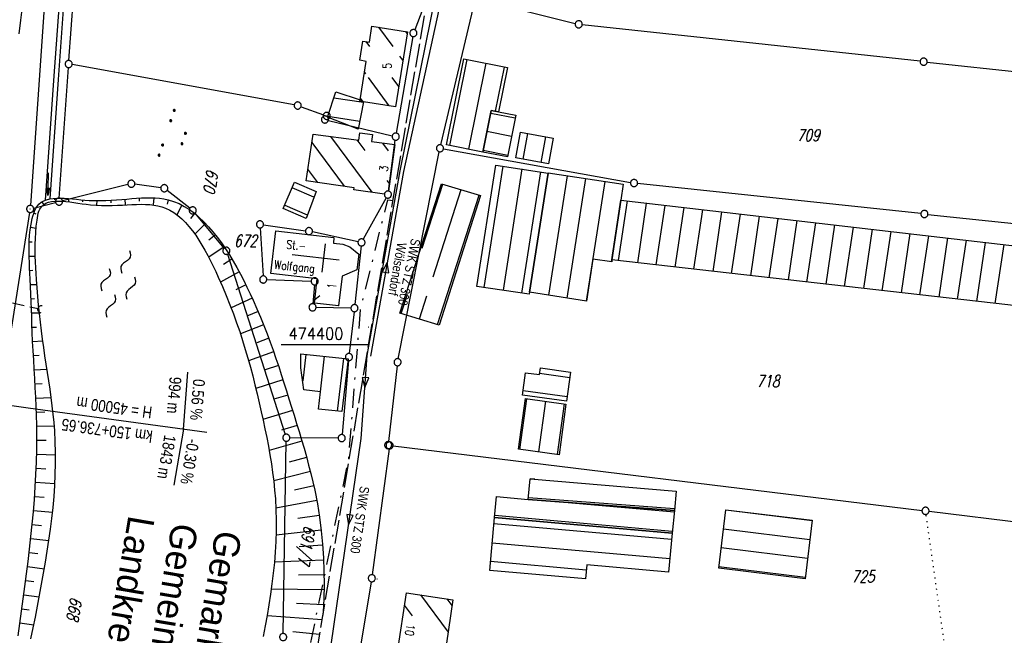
# Model space of a CAD drawing. Extents: x 510526 to 513920, y 467229 to 478797.
# Tile 275 of 467: x 512008 to 512216, y 474339 to 474469. Entities that reach past the tile are written whole.
import ezdxf
from ezdxf.enums import TextEntityAlignment as Align

# ---------------------------------------------------------------- set-up
doc = ezdxf.new("R2010")
doc.units = 0
doc.header["$LTSCALE"] = 10
doc.header["$MEASUREMENT"] = 0
for name, pattern in [('AUSGEZOGEN', [0]), ('LT00', [0]), ('LT08', [0.42, 0.2, -0.1, 0.02, -0.1]), ('LT14', [0.6, 0.5, -0.1]), ('PUNKTX2_STR', [0.6, 0.1, -0.5]), ('STRICHLINIE2', [0.375, 0.25, -0.125])]:
    doc.linetypes.add(name, pattern=pattern)
doc.layers.get('0').update_dxf_attribs({"linetype": 'LT00'})
for name, color, linetype in [('--WASSER_NUTZUNG', 180, 'Continuous'), ('-GRA-20O', 20, 'LT00'), ('-Haltung', 182, 'STRICHLINIE2'), ('ABWASSERLTG', 24, 'LT00'), ('ABWASSERLTG_FLIEßPF', 26, 'Continuous'), ('ABWASSERLTG_TEXT', 26, 'Continuous'), ('DFK_AB_L', 21, 'LT00'), ('DFK_AB_P', 7, 'LT00'), ('DFK_BEB_SCHR', 254, 'LT00'), ('DFK_BEBAUUNG', 250, 'LT00'), ('DFK_FLUR_NR', 250, 'LT00'), ('DFK_GZPKT', 250, 'LT00'), ('DFK_KATASTER', 250, 'LT00'), ('DFK_NUTZUNG', 250, 'LT00'), ('DFK_NUTZUNGSGRENZE', 70, 'PUNKTX2_STR'), ('DFK_TOPO-SYM', 252, 'LT00'), ('GRENZNAME', 250, 'Continuous'), ('PFEIL', 140, 'AUSGEZOGEN'), ('STROM_UNTER', 80, 'LT08'), ('V91_BOESCH', 250, 'LT00'), ('V91_BOSCHUNG', 250, 'LT00'), ('V91_GRABEN', 250, 'LT00'), ('V91_RASTER', 250, 'LT00'), ('V91_UK_DURCH', 182, 'LT00')]:
    doc.layers.add(name, color=color, linetype=linetype)
doc.layers.add('-BLATT_91-RAND', color=7, linetype='LT14', plot=False)
doc.styles.add('Beschrift', font='ARIAL.TTF')
doc.styles.get("Standard").update_dxf_attribs({"font": 'romans.shx'})
doc.styles.add('UNIR-H', font='unir_h.shx', dxfattribs={"width": 0.8})
doc.styles.add('Versorgungsltg', font='ARIAL.TTF', dxfattribs={"width": 0.8, "height": 2})

# ---------------------------------------------------------------- blocks, each defined once
blk = doc.blocks.new('SYMB7301')
at = {"color": 0, "linetype": 'ByBlock'}
for p, q in [((-0.128693, 0), (0, 0.128693)), ((0, -0.128693), (-0.128693, 0)), ((0, 0.128693), (0.128693, 0)), ((0.128693, 0), (0, -0.128693)), ((0.000059, -0.009738), (0.000059, 0.009897)), ((-0.00901, -0.004339), (-0.002225, -0.009749))]:
    blk.add_line(p, q, dxfattribs=at)
for points in [[(-0.002225, 0.009749), (-0.00901, 0.004339), (-0.00901, -0.004339)], [(0.01, 0), (0.006235, 0.007818), (-0.002225, 0.009749)], [(-0.002225, -0.009749), (0.006235, -0.007818), (0.01, 0)]]:
    blk.add_lwpolyline(points, dxfattribs=at)
blk = doc.blocks.new('SYMB7250')
at = {"color": 0, "linetype": 'ByBlock'}
for points in [[(-0.25, 0.28), (-0.208333, 0.308889), (-0.166667, 0.331111), (-0.125, 0.34), (-0.083333, 0.331111), (-0.041667, 0.308889), (0, 0.28)], [(0, 0.28), (0.041667, 0.251111), (0.083333, 0.228889), (0.125, 0.22), (0.166667, 0.228889), (0.208333, 0.251111), (0.25, 0.28)], [(-0.74, 0), (-0.698333, 0.028889), (-0.656667, 0.051111), (-0.615, 0.06), (-0.573333, 0.051111), (-0.531667, 0.028889), (-0.49, 0)], [(-0.49, 0), (-0.448333, -0.028889), (-0.406667, -0.051111), (-0.365, -0.06), (-0.323333, -0.051111), (-0.281667, -0.028889), (-0.24, 0)], [(0.24, 0), (0.281667, 0.028889), (0.323333, 0.051111), (0.365, 0.06), (0.406667, 0.051111), (0.448333, 0.028889), (0.49, 0)], [(0.49, 0), (0.531667, -0.028889), (0.573333, -0.051111), (0.615, -0.06), (0.656667, -0.051111), (0.698333, -0.028889), (0.74, 0)], [(-0.25, -0.28), (-0.208333, -0.251111), (-0.166667, -0.228889), (-0.125, -0.22), (-0.083333, -0.228889), (-0.041667, -0.251111), (0, -0.28)], [(0, -0.28), (0.041667, -0.308889), (0.083333, -0.331111), (0.125, -0.34), (0.166667, -0.331111), (0.208333, -0.308889), (0.25, -0.28)]]:
    blk.add_lwpolyline(points, dxfattribs=at)
blk = doc.blocks.new('SYMB7060')
at = {"color": 0, "linetype": 'ByBlock'}
for p, q in [((-0.26, 0), (0, 0)), ((-0.08, 0.045), (0, 0)), ((0, 0), (-0.08, -0.045))]:
    blk.add_line(p, q, dxfattribs=at)
blk = doc.blocks.new('SYMB7010')
at = {"color": 0, "linetype": 'ByBlock'}
for points in [[(-0.031408, 0.499213), (-0.093728, 0.49134), (-0.15457, 0.475719), (-0.212975, 0.452595), (-0.268021, 0.422333), (-0.31884, 0.385411), (-0.36463, 0.342411), (-0.40467, 0.29401), (-0.438329, 0.240973), (-0.465074, 0.184136), (-0.484486, 0.124395), (-0.496256, 0.062692), (-0.5002, 0)], [(-0.5002, 0), (-0.496256, -0.062692), (-0.484486, -0.124395), (-0.465075, -0.184136), (-0.438329, -0.240973), (-0.404671, -0.29401), (-0.36463, -0.342411), (-0.31884, -0.385411), (-0.268021, -0.422333), (-0.212975, -0.452595), (-0.154571, -0.475719), (-0.093728, -0.49134), (-0.031408, -0.499213), (0.031408, -0.499213)], [(0.5002, 0), (0.496256, 0.062692), (0.484485, 0.124395), (0.465074, 0.184136), (0.438329, 0.240973), (0.40467, 0.29401), (0.36463, 0.342411), (0.31884, 0.385411), (0.268021, 0.422333), (0.212975, 0.452595), (0.15457, 0.475719), (0.093728, 0.49134), (0.031408, 0.499213), (-0.031408, 0.499213)], [(0.031408, -0.499213), (0.093728, -0.491341), (0.15457, -0.475719), (0.212975, -0.452595), (0.268021, -0.422333), (0.31884, -0.385411), (0.36463, -0.342411), (0.404671, -0.294011), (0.438329, -0.240974), (0.465075, -0.184136), (0.484486, -0.124395), (0.496256, -0.062692), (0.500201, 0)]]:
    blk.add_lwpolyline(points, dxfattribs=at)
blk = doc.blocks.new('SYMB0003')
at = {"color": 0, "linetype": 'ByBlock'}
for p, q in [((-0.015712, 0), (0.010166, 0.012015)), ((0, -0.021257), (-0.015712, 0)), ((0.010166, 0.012015), (0, -0.021257))]:
    blk.add_line(p, q, dxfattribs=at)
for points in [[(-0.031395, 0.499013), (-0.093691, 0.491144), (-0.154509, 0.475528), (-0.21289, 0.452414), (-0.267913, 0.422164), (-0.318712, 0.385257), (-0.364484, 0.342274), (-0.404509, 0.293893), (-0.438154, 0.240877), (-0.464888, 0.184062), (-0.484292, 0.124345), (-0.496058, 0.062667), (-0.5, 0)], [(-0.5, 0), (-0.496058, -0.062667), (-0.484292, -0.124345), (-0.464888, -0.184062), (-0.438154, -0.240877), (-0.404509, -0.293893), (-0.364485, -0.342274), (-0.318712, -0.385257), (-0.267914, -0.422164), (-0.21289, -0.452414), (-0.154509, -0.475529), (-0.093691, -0.491144), (-0.031395, -0.499014), (0.031395, -0.499014)], [(0.5, 0), (0.496057, 0.062667), (0.484292, 0.124345), (0.464888, 0.184062), (0.438153, 0.240877), (0.404509, 0.293893), (0.364484, 0.342274), (0.318712, 0.385257), (0.267913, 0.422164), (0.21289, 0.452414), (0.154509, 0.475528), (0.093691, 0.491144), (0.031395, 0.499013), (-0.031395, 0.499013)], [(0.031395, -0.499014), (0.093691, -0.491144), (0.154509, -0.475529), (0.21289, -0.452414), (0.267914, -0.422164), (0.318712, -0.385257), (0.364485, -0.342274), (0.404509, -0.293893), (0.438154, -0.240877), (0.464889, -0.184062), (0.484292, -0.124345), (0.496058, -0.062667), (0.5, 0)]]:
    blk.add_lwpolyline(points, dxfattribs=at)
blk = doc.blocks.new('SYMB1107')
at = {"color": 0, "linetype": 'ByBlock'}
for points in [[(-0.2, 0), (-0.196157, 0.039018), (-0.184776, 0.076537), (-0.166294, 0.111114), (-0.141421, 0.141421), (-0.111114, 0.166294), (-0.076537, 0.184776), (-0.039018, 0.196157), (0, 0.2)], [(0, 0.2), (0.039018, 0.196157), (0.076537, 0.184776), (0.111114, 0.166294), (0.141421, 0.141421), (0.166294, 0.111114), (0.184776, 0.076537), (0.196157, 0.039018), (0.2, 0)]]:
    blk.add_lwpolyline(points, dxfattribs=at)
blk = doc.blocks.new('Pfreil3')
at = {"layer": 'PFEIL'}
blk.add_hatch(color=256, dxfattribs=at).paths.add_polyline_path([(-1.55, 0.27), (-1.55, -0.27), (0, 0)])
for p, q in [((-1.55, 0), (-4.83, 0)), ((-1.55, -0.27), (-1.55, 0.27)), ((-1.55, 0.27), (0, 0)), ((0, 0), (-1.55, -0.27))]:
    blk.add_line(p, q, dxfattribs=at)
blk = doc.blocks.new('ABWASSER-FLIEßPF')
at = {"layer": 'ABWASSERLTG_FLIEßPF'}
for p, q in [((0, 0), (-0.211, 0.07)), ((-0.211, 0.07), (-0.211, -0.07)), ((-0.211, -0.07), (0, 0))]:
    blk.add_line(p, q, dxfattribs=at)
blk = doc.blocks.new('SYMB7111')
at = {"color": 0, "linetype": 'ByBlock'}
for p, q in [((-0.12, 0.209164), (-0.12, 0.170836)), ((-0.115, 0.170204), (-0.115, 0.209796)), ((-0.11, 0.209164), (-0.11, 0.170836)), ((0.11, 0.209164), (0.11, 0.170836)), ((0.115, 0.170204), (0.115, 0.209796)), ((0.12, 0.209164), (0.12, 0.170836)), ((-0.13, 0.202919), (-0.13, 0.177081)), ((-0.125, 0.172895), (-0.125, 0.207105)), ((-0.105, 0.172895), (-0.105, 0.207105)), ((-0.1, 0.202919), (-0.1, 0.177081)), ((-0.095, 0.189874), (-0.095, 0.190146)), ((0.1, 0.202919), (0.1, 0.177081)), ((0.105, 0.172895), (0.105, 0.207105)), ((0.125, 0.172895), (0.125, 0.207105)), ((0.13, 0.202919), (0.13, 0.177081)), ((0.135, 0.189874), (0.135, 0.190146)), ((-0.515, -0.177081), (-0.515, -0.202919)), ((-0.51, -0.207105), (-0.51, -0.172895)), ((-0.505, -0.170836), (-0.505, -0.209164)), ((-0.5, -0.209796), (-0.5, -0.170204)), ((-0.495, -0.170836), (-0.495, -0.209164)), ((-0.49, -0.207105), (-0.49, -0.172895)), ((-0.485, -0.177081), (-0.485, -0.202919)), ((-0.48, -0.190126), (-0.48, -0.189854)), ((-0.285, -0.177081), (-0.285, -0.202919)), ((-0.28, -0.207105), (-0.28, -0.172895)), ((-0.275, -0.170836), (-0.275, -0.209164)), ((-0.27, -0.209796), (-0.27, -0.170204)), ((-0.265, -0.170836), (-0.265, -0.209164)), ((-0.26, -0.207105), (-0.26, -0.172895)), ((-0.255, -0.177081), (-0.255, -0.202919)), ((-0.25, -0.190126), (-0.25, -0.189854)), ((0.255, -0.177081), (0.255, -0.202919)), ((0.26, -0.207105), (0.26, -0.172895)), ((0.265, -0.170836), (0.265, -0.209164)), ((0.27, -0.209796), (0.27, -0.170204)), ((0.275, -0.170836), (0.275, -0.209164)), ((0.28, -0.207105), (0.28, -0.172895)), ((0.285, -0.177081), (0.285, -0.202919)), ((0.29, -0.190126), (0.29, -0.189854)), ((0.485, -0.177081), (0.485, -0.202919)), ((0.49, -0.207105), (0.49, -0.172895)), ((0.495, -0.170836), (0.495, -0.209164)), ((0.5, -0.209796), (0.5, -0.170204)), ((0.505, -0.170836), (0.505, -0.209164)), ((0.51, -0.207105), (0.51, -0.172895)), ((0.515, -0.177081), (0.515, -0.202919)), ((0.52, -0.190126), (0.52, -0.189854))]:
    blk.add_line(p, q, dxfattribs=at)
for points in [[(-0.095, 0.19), (-0.096981, 0.198678), (-0.10253, 0.205637), (-0.11055, 0.209499), (-0.11945, 0.209499), (-0.12747, 0.205637), (-0.133019, 0.198678), (-0.135, 0.19), (-0.133019, 0.181322), (-0.12747, 0.174363), (-0.11945, 0.170501), (-0.11055, 0.170501), (-0.10253, 0.174363), (-0.096981, 0.181322), (-0.095, 0.19)], [(0.135, 0.19), (0.133019, 0.198678), (0.12747, 0.205637), (0.11945, 0.209499), (0.11055, 0.209499), (0.10253, 0.205637), (0.096981, 0.198678), (0.095, 0.19), (0.096981, 0.181322), (0.10253, 0.174363), (0.11055, 0.170501), (0.11945, 0.170501), (0.12747, 0.174363), (0.133019, 0.181322), (0.135, 0.19)], [(-0.48, -0.19), (-0.481981, -0.181322), (-0.48753, -0.174363), (-0.49555, -0.170501), (-0.50445, -0.170501), (-0.51247, -0.174363), (-0.518019, -0.181322), (-0.52, -0.19), (-0.518019, -0.198678), (-0.51247, -0.205637), (-0.50445, -0.209499), (-0.49555, -0.209499), (-0.48753, -0.205637), (-0.481981, -0.198678), (-0.48, -0.19)], [(-0.25, -0.19), (-0.251981, -0.181322), (-0.25753, -0.174363), (-0.26555, -0.170501), (-0.27445, -0.170501), (-0.28247, -0.174363), (-0.288019, -0.181322), (-0.29, -0.19), (-0.288019, -0.198678), (-0.28247, -0.205637), (-0.27445, -0.209499), (-0.26555, -0.209499), (-0.25753, -0.205637), (-0.251981, -0.198678), (-0.25, -0.19)], [(0.29, -0.19), (0.288019, -0.181322), (0.28247, -0.174363), (0.27445, -0.170501), (0.26555, -0.170501), (0.25753, -0.174363), (0.251981, -0.181322), (0.25, -0.19), (0.251981, -0.198678), (0.25753, -0.205637), (0.26555, -0.209499), (0.27445, -0.209499), (0.28247, -0.205637), (0.288019, -0.198678), (0.29, -0.19)], [(0.52, -0.19), (0.518019, -0.181322), (0.51247, -0.174363), (0.50445, -0.170501), (0.49555, -0.170501), (0.48753, -0.174363), (0.481981, -0.181322), (0.48, -0.19), (0.481981, -0.198678), (0.48753, -0.205637), (0.49555, -0.209499), (0.50445, -0.209499), (0.51247, -0.205637), (0.518019, -0.198678), (0.52, -0.19)]]:
    blk.add_lwpolyline(points, dxfattribs=at)

msp = doc.modelspace()

# ---------------------------------------------------------------- linework, layer by layer
at = {"layer": '-BLATT_91-RAND'}
msp.add_lwpolyline([(511838.11, 474679.99), (511714.55, 473950.38), (511997.52, 473902.46), (512121.08, 474632.07), (511838.11, 474679.99)], dxfattribs=at)
at = {"layer": '-GRA-20O'}
for p, q in [((512042.64, 474382.12), (512043.59, 474394.1)), ((511966.97, 474392.48), (512009.89, 474386.61)), ((512009.89, 474386.61), (512047.59, 474381.45)), ((512042.64, 474382.12), (512040.65, 474370.28))]:
    msp.add_line(p, q, dxfattribs=at)
at = {"layer": '-Haltung'}
msp.add_line((511922.35, 474427.27), (512011.98, 474407.56), dxfattribs=at)
at = {"layer": 'ABWASSERLTG', "flags": 128}
for points in [[(511788.77, 473850.36), (511795.12, 473848.8), (511800.7, 473847.72), (511812.89, 473880.16), (511825.09, 473912.59), (511832.7, 473933.76), (511840.31, 473954.94), (511842.36, 473957.03), (511892.71, 473942.27), (511910.86, 473941.16), (511937.09, 473995.8), (511960.28, 474051.48), (511984.84, 474104.38), (512027.21, 474194.74), (512045.26, 474244.7), (512065.26, 474304.34), (512073.85, 474336.54), (512080.16, 474380.11), (512081.47, 474397.61), (512086.74, 474427.19), (512088.43, 474436.61), (512095.91, 474473.89), (512111.42, 474514.33), (512126.02, 474552.38), (512126.05, 474554.94), (512125.33, 474565.62), (512116, 474568.59), (512100.93, 474571.65), (512065.78, 474578.83), (512044.83, 474582.4), (512033.95, 474584.24), (512026.53, 474577.22)], [(512126.31, 474568.39), (512127.01, 474552.26), (512112.39, 474514.53), (512097.46, 474474.91), (512089.08, 474436.48), (512082.17, 474397.52)]]:
    msp.add_lwpolyline(points, dxfattribs=at)
at = {"layer": 'DFK_AB_L'}
for p, q in [((512017.97, 474538.56), (512010.35, 474429.34)), ((512010.18, 474427.85), (511980.52, 474240.65))]:
    msp.add_line(p, q, dxfattribs=at)
at = {"layer": 'DFK_BEB_SCHR'}
for p, q in [((512086.9, 474462.86), (512083.94, 474466.95)), ((512089.52, 474466.07), (512089.86, 474465.59)), ((512081.18, 474463.94), (512081.96, 474462.86)), ((512088.97, 474460), (512088.37, 474460.83)), ((512098.92, 474441.98), (512102.57, 474460.13)), ((512106.49, 474459.35), (512102.85, 474441.21)), ((512108.54, 474449.23), (512110.42, 474458.56)), ((512081.17, 474457.14), (512080.89, 474457.53)), ((512086.06, 474450.39), (512081.72, 474456.38)), ((512086.66, 474456.38), (512088.08, 474454.42)), ((512080.65, 474451.06), (512074.42, 474452.01)), ((512079.99, 474451.95), (512080.5, 474451.24)), ((512073.13, 474448.16), (512079.86, 474447.14)), ((512107.53, 474448.84), (512112.69, 474447.82)), ((512082.51, 474432.1), (512073.79, 474443.89)), ((512111.92, 474443.89), (512106.74, 474444.92)), ((512115.26, 474444.53), (512114.28, 474439.11)), ((512118.21, 474438.41), (512119.19, 474443.82)), ((512069.77, 474442.59), (512076.58, 474433.38)), ((512079.29, 474443.18), (512080.93, 474440.96)), ((512085.96, 474440.88), (512084.76, 474442.5)), ((512105.96, 474441), (512111.14, 474439.97)), ((512106.16, 474411.98), (512110.18, 474437.63)), ((512114.13, 474437.03), (512110.12, 474411.41)), ((512071.03, 474434.16), (512068.93, 474437)), ((512114.08, 474410.84), (512118.08, 474436.42)), ((512115.8, 474410.99), (512119.74, 474436.22)), ((512123.69, 474435.61), (512119.75, 474410.37)), ((512123.7, 474409.76), (512127.64, 474435.01)), ((512070.21, 474431.09), (512065.62, 474433.07)), ((512085.63, 474434.6), (512086.13, 474433.92)), ((512093.06, 474420.32), (512097.41, 474433.79)), ((512131.6, 474434.4), (512127.66, 474409.15)), ((512101.24, 474432.65), (512095.29, 474414.2)), ((512096.26, 474404.17), (512105.07, 474431.5)), ((512064.04, 474429.4), (512068.81, 474427.33)), ((512133, 474417.43), (512134.88, 474429.52)), ((512134.5, 474417.67), (512136.39, 474430.27)), ((512140.37, 474429.81), (512138.48, 474417.22)), ((512142.45, 474416.77), (512144.34, 474429.35)), ((512148.32, 474428.89), (512146.43, 474416.31)), ((512150.41, 474415.86), (512152.29, 474428.43)), ((512156.27, 474427.97), (512154.39, 474415.41)), ((512158.36, 474414.96), (512160.25, 474427.51)), ((512164.22, 474427.05), (512162.34, 474414.5)), ((512166.32, 474414.05), (512168.2, 474426.59)), ((512172.17, 474426.13), (512170.29, 474413.6)), ((512174.27, 474413.14), (512176.15, 474425.67)), ((512180.12, 474425.22), (512178.25, 474412.69)), ((512182.22, 474412.24), (512184.1, 474424.76)), ((512188.08, 474424.3), (512186.2, 474411.79)), ((512190.18, 474411.33), (512192.05, 474423.84)), ((512196.03, 474423.38), (512194.15, 474410.88)), ((512198.13, 474410.43), (512200, 474422.92)), ((512203.98, 474422.46), (512202.11, 474409.97)), ((512206.08, 474409.52), (512207.96, 474422)), ((512211.93, 474421.54), (512210.06, 474409.07)), ((512214.04, 474408.61), (512215.91, 474421.08)), ((512071.43, 474410.22), (512070.38, 474409.39)), ((512088.61, 474406.49), (512089.93, 474410.59)), ((512093.99, 474410.17), (512092.44, 474405.33)), ((512075.22, 474408.13), (512075.4, 474408.27)), ((512068.49, 474397.89), (512067.83, 474392.31)), ((512071.58, 474390), (512072.47, 474397.47)), ((512076.44, 474397.04), (512075.12, 474385.9)), ((512124.21, 474392.92), (512117.83, 474393.82)), ((512114.4, 474390.27), (512123.67, 474388.96)), ((512113.68, 474377.83), (512115.15, 474388.52)), ((512119.11, 474387.97), (512117.64, 474377.29)), ((512121.61, 474376.75), (512123.07, 474387.43)), ((512116.82, 474371.54), (512115.85, 474371.61)), ((512115.48, 474367.63), (512146.34, 474365.31)), ((512146.27, 474364.55), (512120.61, 474366.83)), ((512175.41, 474362.75), (512157.18, 474364.99)), ((512108.37, 474363.9), (512145.86, 474360.57)), ((512145.7, 474358.8), (512108.2, 474362.08)), ((512156.69, 474361.02), (512174.92, 474358.78)), ((512107.84, 474358.1), (512145.35, 474354.81)), ((512174.43, 474354.81), (512156.2, 474357.05)), ((512127.69, 474352.35), (512107.48, 474354.12)), ((512155.71, 474353.08), (512173.95, 474350.84)), ((512092.72, 474347.08), (512098.52, 474339.22)), ((512099.36, 474344.82), (512098.31, 474346.25)), ((512091.02, 474342.64), (512089.35, 474344.92))]:
    msp.add_line(p, q, dxfattribs=at)
at = {"layer": 'DFK_BEBAUUNG'}
for p, q in [((512072.58, 474421.22), (512071.89, 474415.26)), ((512065.62, 474419), (512075.54, 474417.86))]:
    msp.add_line(p, q, dxfattribs=at)
for points in [[(512089.93, 474466, 0), (512087.4, 474450.18, 0), (512080.68, 474451.21, 0), (512079.89, 474451.33, 0), (512079.93, 474451.6, 0), (512081.25, 474459.76, 0), (512079.87, 474459.98, 0), (512080.53, 474464.05, 0), (512081.91, 474463.82, 0), (512082.46, 474467.19, 0), (512089.93, 474466, 0)], [(512098.22, 474442.12, 0), (512101.87, 474460.27, 0), (512111.07, 474458.43, 0), (512109.2, 474449.1, 0), (512107.64, 474449.41, 0), (512105.88, 474440.61, 0), (512098.22, 474442.12, 0)], [(512079.89, 474451.33, 0), (512080.68, 474451.21, 0), (512079.51, 474445.42, 0), (512073.07, 474447.98, 0), (512074.86, 474453.31, 0), (512079.93, 474451.6, 0), (512079.89, 474451.33, 0)], [(512107.64, 474449.41, 0), (512109.2, 474449.1, 0), (512112.8, 474448.39, 0), (512111.07, 474439.59, 0), (512105.88, 474440.61, 0), (512107.64, 474449.41, 0)], [(512068.56, 474434.51, 0), (512070.04, 474444.37, 0), (512079.67, 474443.13, 0), (512079.87, 474444.65, 0), (512082.58, 474444.3, 0), (512082.39, 474442.81, 0), (512087.26, 474442.18, 0), (512085.92, 474432.37, 0)], [(512112.81, 474439.38, 0), (512113.79, 474444.79, 0), (512120.72, 474443.54, 0), (512119.74, 474438.13, 0), (512112.81, 474439.38, 0)], [(512104.62, 474412.2, 0), (512108.64, 474437.87, 0), (512119.65, 474436.18, 0), (512115.72, 474411, 0), (512115.66, 474410.61, 0), (512104.62, 474412.2, 0)], [(512115.72, 474411, 0), (512119.65, 474436.18, 0), (512119.66, 474436.23, 0), (512135.52, 474433.8, 0), (512135.02, 474430.43, 0), (512133.13, 474417.83, 0), (512133.07, 474417.42, 0), (512129.11, 474418.02, 0), (512127.77, 474409.13, 0), (512115.72, 474411, 0)], [(512068.54, 474426.6, 0), (512063.73, 474428.68, 0), (512066.12, 474434.23, 0), (512070.65, 474432.27, 0), (512068.54, 474426.6, 0)], [(512085.08, 474431.73, 0), (512078.64, 474432.64, 0), (512078.7, 474433.08, 0), (512068.56, 474434.51, 0)], [(512088.32, 474406.58, 0), (512097.12, 474433.88, 0), (512105.38, 474431.41, 0), (512096.61, 474404.07, 0), (512088.32, 474406.58, 0)], [(512133.13, 474417.83, 0), (512135.02, 474430.43, 0), (512224.8, 474420.05, 0), (512223.36, 474407.52, 0), (512222.76, 474407.59, 0), (512216.71, 474408.31, 0), (512133.13, 474417.83, 0)], [(512075.38, 474408.11, 0), (512070.3, 474408.69, 0), (512070.89, 474413.86, 0), (512061.13, 474414.98, 0), (512062.16, 474423.95, 0), (512074.43, 474422.54, 0), (512074.32, 474421.36, 0), (512076.31, 474421.18, 0), (512077.79, 474420.57, 0), (512079.7, 474419.02, 0), (512079.26, 474415.72, 0), (512076.18, 474414.43, 0), (512075.38, 474408.11, 0)], [(512077.43, 474396.94, 0), (512076.11, 474385.8, 0), (512071.17, 474386.31, 0), (512071.62, 474389.99, 0), (512068.07, 474390.42, 0), (512067.47, 474395.06, 0), (512067.47, 474398, 0), (512077.43, 474396.94, 0)], [(512118.01, 474395.02, 0), (512124.38, 474394.12, 0), (512123.53, 474387.97, 0), (512114.26, 474389.26, 0), (512114.9, 474394, 0), (512117.8, 474393.6, 0), (512118.01, 474395.02, 0)], [(512113.38, 474377.87, 0), (512114.85, 474388.56, 0), (512123.4, 474387.38, 0), (512121.95, 474376.7, 0), (512113.38, 474377.87, 0)], [(512146.3, 474364.9, 0), (512115.44, 474367.22, 0), (512115.85, 474371.62, 0), (512146.68, 474368.97, 0), (512146.3, 474364.9, 0)], [(512145.82, 474360.14, 0), (512108.33, 474363.47, 0), (512108.73, 474367.84, 0), (512115.44, 474367.22, 0), (512146.3, 474364.9, 0), (512145.82, 474360.14, 0)], [(512157.19, 474365.08, 0), (512175.42, 474362.84, 0), (512173.9, 474350.47, 0), (512155.67, 474352.74, 0), (512157.19, 474365.08, 0)], [(512127.52, 474350.47, 0), (512107.31, 474352.24, 0), (512108.33, 474363.47, 0), (512145.82, 474360.14, 0), (512145.09, 474351.92, 0), (512127.79, 474353.46, 0), (512127.52, 474350.47, 0)], [(512087.85, 474335.01, 0), (512089.74, 474347.53, 0), (512099.54, 474346.06, 0), (512097.67, 474333.54, 0), (512097.32, 474331.35, 0), (512095.59, 474330.09, 0), (512088.81, 474331.08, 0), (512087.54, 474332.8, 0), (512087.85, 474335.01, 0)]]:
    msp.add_polyline3d(points, dxfattribs=at)
at = {"layer": 'DFK_KATASTER'}
for p, q in [((512018.48, 474459.94), (512021.4, 474501.34)), ((512098.87, 474485.6), (512091.48, 474466.43)), ((512096.98, 474442.14), (512104.17, 474472.37)), ((512105.07, 474472.92), (512125.38, 474467.76)), ((512198.17, 474459.77), (512126.86, 474467.5)), ((512091.08, 474464.99), (512087.6, 474444.6)), ((512016.44, 474430.89), (512018.38, 474458.44)), ((512066.04, 474450.56), (512019.17, 474459.06)), ((512199.67, 474459.61), (512251.85, 474453.95)), ((512067.49, 474450.18), (512072.2, 474448.49)), ((512073.25, 474447.3), (512086.74, 474444.04)), ((512085.92, 474432.37), (512087.37, 474443.12)), ((512097.55, 474441.28), (512137.05, 474434.19)), ((512088.01, 474396.97), (512096.66, 474440.67)), ((512030.93, 474433.73), (512017.12, 474430.32)), ((512037.87, 474433.07), (512032.4, 474433.81)), ((512198.34, 474427.61), (512138.54, 474433.98)), ((512044.03, 474428.74), (512039.2, 474432.51)), ((512085.46, 474430.97), (512080.61, 474422.18)), ((512011.03, 474428.78), (512015.66, 474429.96)), ((512051.24, 474420.33), (512045.1, 474427.7)), ((512199.84, 474427.45), (512253.18, 474421.77)), ((512058.86, 474424.58), (512059.46, 474414.45)), ((512059.56, 474425.23), (512068.42, 474424)), ((512079.52, 474421.68), (512069.89, 474423.74)), ((512080.17, 474420.77), (512078.84, 474408.39)), ((512051.95, 474419.04), (512064.15, 474380.99)), ((512060.25, 474413.67), (512069.61, 474413.34)), ((512070.3, 474412.56), (512069.97, 474408.57)), ((512078.01, 474407.66), (512070.66, 474407.8)), ((512078.68, 474406.89), (512077.67, 474398.07)), ((512077.52, 474396.57), (512076.14, 474380.95)), ((512087.78, 474395.48), (512085.95, 474379.46)), ((512063.72, 474338.94), (512064.37, 474379.53)), ((512075.32, 474380.21), (512065.13, 474380.27)), ((512086.07, 474377.92), (512082.52, 474351.35)), ((512086.91, 474378.57), (512198.58, 474364.94)), ((512200.06, 474364.76), (512255.82, 474357.95)), ((512082.3, 474349.87), (512079.83, 474335.03))]:
    msp.add_line(p, q, dxfattribs=at)
at = {"layer": 'DFK_NUTZUNGSGRENZE', "ltscale": 0.2}
msp.add_line((512204.06, 474331.56), (512199.43, 474364.11), dxfattribs=at)
at = {"layer": 'STROM_UNTER', "ltscale": 2, "flags": 128}
msp.add_lwpolyline([(512037.51, 474189.46), (512040.96, 474200.07), (512040, 474202.33), (512045.67, 474218.44), (512051.7, 474242.27), (512058.63, 474263.31), (512051.15, 474264.95), (512054.78, 474275.45), (512059.03, 474290.24), (512062.78, 474304.03), (512070.54, 474341.85), (512077.56, 474375.89), (512078.3, 474385.37), (512080.04, 474407.4), (512085.78, 474430.51), (512086.93, 474430.4)], dxfattribs=at)
at = {"layer": 'V91_BOESCH'}
for points in [[(512008, 474465.59), (512008.33, 474468.44), (512008.65, 474471.28)], [(512007.73, 474338.42), (512008.1, 474341.04), (512008.47, 474343.66), (512008.83, 474346.28), (512009.19, 474348.9), (512009.53, 474351.52), (512009.86, 474354.14), (512010.17, 474356.76), (512010.46, 474359.39), (512010.73, 474362.01), (512010.97, 474364.63), (512011.19, 474367.25), (512011.37, 474369.88), (512011.51, 474372.5), (512011.62, 474375.13), (512011.69, 474377.75), (512011.71, 474380.38), (512011.69, 474383), (512011.65, 474384.96), (512011.57, 474386.91), (512011.49, 474388.87), (512011.38, 474390.83), (512011.27, 474392.78), (512011.16, 474394.74), (512011.04, 474396.7), (512010.93, 474398.66), (512010.82, 474400.62), (512010.73, 474402.58), (512010.67, 474404.19), (512010.62, 474405.79), (512010.57, 474407.4), (512010.52, 474409), (512010.46, 474410.6), (512010.4, 474412.2), (512010.32, 474413.8), (512010.26, 474414.95), (512010.19, 474416.11), (512010.13, 474417.26), (512010.08, 474418.41), (512010.06, 474419.57), (512010.06, 474420.72), (512010.09, 474421.88), (512010.17, 474423.04), (512010.3, 474424.21), (512010.49, 474425.38), (512010.74, 474426.56), (512010.88, 474427.1), (512011.05, 474427.64), (512011.23, 474428.15), (512011.45, 474428.63), (512011.71, 474429.06), (512012.12, 474429.57), (512012.61, 474429.99), (512013.16, 474430.31), (512013.77, 474430.55), (512014.44, 474430.72), (512015.15, 474430.83), (512015.9, 474430.88), (512016.69, 474430.89), (512017.51, 474430.86), (512018.36, 474430.8), (512019.22, 474430.72), (512020.09, 474430.64), (512020.97, 474430.55), (512021.85, 474430.47), (512022.72, 474430.4), (512023.93, 474430.35), (512025.11, 474430.34), (512026.27, 474430.37), (512027.41, 474430.42), (512028.52, 474430.5), (512029.62, 474430.59), (512030.69, 474430.68), (512031.73, 474430.77), (512032.76, 474430.85), (512033.77, 474430.92), (512034.76, 474430.96), (512035.73, 474430.96), (512036.68, 474430.94), (512037.61, 474430.86), (512038.52, 474430.73), (512039.42, 474430.54), (512040.59, 474430.18), (512041.73, 474429.71), (512042.84, 474429.13), (512043.92, 474428.45), (512044.97, 474427.67), (512045.99, 474426.81), (512046.99, 474425.86), (512047.95, 474424.84), (512048.89, 474423.76), (512049.8, 474422.61), (512050.68, 474421.41), (512051.53, 474420.16), (512052.36, 474418.87), (512053.16, 474417.55), (512053.93, 474416.21), (512054.67, 474414.84), (512055.39, 474413.46), (512056.07, 474412.07), (512056.74, 474410.68), (512057.37, 474409.3), (512058.17, 474407.5), (512058.93, 474405.71), (512059.64, 474403.95), (512060.32, 474402.2), (512060.97, 474400.46), (512061.59, 474398.74), (512062.19, 474397.02), (512062.77, 474395.31), (512063.32, 474393.61), (512063.87, 474391.9), (512064.41, 474390.19), (512064.94, 474388.48), (512065.47, 474386.76), (512066, 474385.03), (512066.53, 474383.31), (512067.06, 474381.57), (512067.59, 474379.82), (512068.11, 474378.06), (512068.61, 474376.29), (512069.09, 474374.52), (512069.55, 474372.75), (512069.98, 474370.97), (512070.38, 474369.18), (512070.93, 474366.34), (512071.39, 474363.49), (512071.76, 474360.64), (512072.03, 474357.79), (512072.21, 474354.93), (512072.32, 474352.07), (512072.34, 474349.21), (512072.28, 474346.35), (512072.14, 474343.49), (512072.1, 474342.82)], [(512010.47, 474337.8), (512010.93, 474340.11), (512011.39, 474342.42), (512011.84, 474344.73), (512012.28, 474347.04), (512012.72, 474349.36), (512013.14, 474351.68), (512013.54, 474353.99), (512013.92, 474356.31), (512014.27, 474358.63), (512014.59, 474360.95), (512014.87, 474363.26), (512015.12, 474365.58), (512015.33, 474367.9), (512015.49, 474370.21), (512015.6, 474372.53), (512015.66, 474374.84), (512015.66, 474377.15), (512015.6, 474379.46), (512015.48, 474381.77), (512015.34, 474383.53), (512015.16, 474385.28), (512014.96, 474387.04), (512014.73, 474388.79), (512014.49, 474390.55), (512014.23, 474392.3), (512013.96, 474394.06), (512013.69, 474395.81), (512013.42, 474397.57), (512013.15, 474399.33), (512012.9, 474401.1), (512012.67, 474402.86), (512012.45, 474404.67), (512012.25, 474406.49), (512012.07, 474408.29), (512011.91, 474410.1), (512011.77, 474411.9), (512011.63, 474413.69), (512011.54, 474414.93), (512011.47, 474416.16), (512011.41, 474417.39), (512011.36, 474418.63), (512011.34, 474419.87), (512011.35, 474421.12), (512011.39, 474422.38), (512011.46, 474423.65), (512011.58, 474424.94), (512011.74, 474426.24), (512011.82, 474426.74), (512011.91, 474427.23), (512012.02, 474427.7), (512012.16, 474428.15), (512012.33, 474428.55), (512012.67, 474429.06), (512013.08, 474429.47), (512013.58, 474429.78), (512014.15, 474430), (512014.78, 474430.15), (512015.47, 474430.23), (512016.2, 474430.25), (512016.98, 474430.22), (512017.8, 474430.15), (512018.64, 474430.06), (512019.5, 474429.94), (512020.38, 474429.82), (512021.26, 474429.69), (512022.15, 474429.57), (512023.02, 474429.47), (512024.21, 474429.38), (512025.38, 474429.33), (512026.51, 474429.31), (512027.62, 474429.33), (512028.7, 474429.37), (512029.76, 474429.42), (512030.79, 474429.47), (512031.79, 474429.52), (512032.76, 474429.56), (512033.71, 474429.57), (512034.64, 474429.56), (512035.54, 474429.51), (512036.41, 474429.41), (512037.26, 474429.26), (512038.09, 474429.05), (512038.89, 474428.76), (512039.78, 474428.34), (512040.65, 474427.82), (512041.48, 474427.21), (512042.29, 474426.51), (512043.06, 474425.74), (512043.81, 474424.89), (512044.54, 474423.99), (512045.24, 474423.03), (512045.91, 474422.02), (512046.56, 474420.97), (512047.19, 474419.89), (512047.79, 474418.78), (512048.37, 474417.65), (512048.94, 474416.51), (512049.48, 474415.36), (512050.01, 474414.22), (512050.88, 474412.24), (512051.7, 474410.29), (512052.47, 474408.36), (512053.19, 474406.45), (512053.88, 474404.56), (512054.53, 474402.68), (512055.14, 474400.8), (512055.71, 474398.93), (512056.26, 474397.07), (512056.78, 474395.2), (512057.28, 474393.33), (512057.75, 474391.46), (512058.21, 474389.58), (512058.66, 474387.68), (512059.09, 474385.77)], [(512059.09, 474385.77), (512059.49, 474383.97), (512059.87, 474382.15), (512060.24, 474380.32), (512060.59, 474378.49), (512060.92, 474376.64), (512061.22, 474374.79), (512061.49, 474372.94), (512061.72, 474371.08), (512061.91, 474369.22), (512062.06, 474367.37), (512062.18, 474365.12), (512062.23, 474362.87), (512062.22, 474360.62), (512062.15, 474358.38), (512062.02, 474356.15), (512061.85, 474353.91), (512061.62, 474351.68), (512061.35, 474349.45), (512061.05, 474347.23), (512060.71, 474345), (512060.33, 474342.77), (512059.93, 474340.54), (512059.51, 474338.31)]]:
    msp.add_lwpolyline(points, dxfattribs=at)
at = {"layer": 'V91_BOSCHUNG'}
for p, q in [((512015.34, 474430.84), (512015.41, 474430.54)), ((512018.38, 474430.8), (512018.36, 474430.09)), ((512033.3, 474430.89), (512033.33, 474430.23)), ((512036.37, 474430.95), (512036.26, 474429.43)), ((512012.72, 474430.06), (512013.15, 474429.51)), ((512021.38, 474430.51), (512021.35, 474430.09)), ((512024.35, 474430.35), (512024.33, 474429.37)), ((512027.31, 474430.42), (512027.34, 474429.87)), ((512030.29, 474430.64), (512030.37, 474429.45)), ((512039.44, 474430.53), (512039.19, 474429.63)), ((512042.35, 474429.4), (512041.29, 474427.35)), ((512011.09, 474427.76), (512011.51, 474427.55)), ((512045, 474427.64), (512044.16, 474426.56)), ((512010.38, 474424.72), (512011.54, 474424.51)), ((512047.33, 474425.51), (512045.06, 474423.28)), ((512049.39, 474423.13), (512048, 474422.02)), ((512010.09, 474421.67), (512010.72, 474421.63)), ((512051.23, 474420.61), (512048, 474418.38)), ((512010.08, 474418.63), (512011.36, 474418.64)), ((512052.9, 474417.98), (512051.09, 474416.89)), ((512010.22, 474415.61), (512010.86, 474415.64)), ((512054.43, 474415.29), (512050.48, 474413.15)), ((512010.38, 474412.62), (512011.71, 474412.67)), ((512055.84, 474412.55), (512053.73, 474411.51)), ((512010.5, 474409.62), (512011.22, 474409.65)), ((512057.15, 474409.78), (512052.71, 474407.74)), ((512010.59, 474406.63), (512012.23, 474406.68)), ((512058.4, 474406.97), (512056.06, 474405.98)), ((512059.56, 474404.15), (512054.68, 474402.2)), ((512010.69, 474403.63), (512011.63, 474403.66)), ((512010.82, 474400.62), (512012.96, 474400.72)), ((512060.66, 474401.3), (512058.12, 474400.34)), ((512010.99, 474397.61), (512012.19, 474397.68)), ((512061.7, 474398.43), (512056.41, 474396.55)), ((512062.69, 474395.55), (512059.93, 474394.63)), ((512011.16, 474394.61), (512013.85, 474394.77)), ((512011.34, 474391.63), (512012.82, 474391.71)), ((512063.67, 474392.48), (512057.95, 474390.66)), ((512064.69, 474389.3), (512061.72, 474388.4)), ((512011.5, 474388.65), (512014.73, 474388.79)), ((512011.62, 474385.67), (512013.36, 474385.73)), ((512065.69, 474386), (512059.42, 474384.11)), ((512011.7, 474382.7), (512015.4, 474382.76)), ((512066.66, 474382.87), (512063.35, 474381.87)), ((512011.71, 474379.74), (512013.65, 474379.74)), ((512067.63, 474379.56), (512060.76, 474377.57)), ((512011.67, 474376.79), (512015.66, 474376.69)), ((512068.66, 474376.11), (512064.99, 474375.09)), ((512011.57, 474373.83), (512013.6, 474373.74)), ((512069.46, 474373.12), (512061.71, 474371.18)), ((512011.43, 474370.87), (512015.51, 474370.62)), ((512070.18, 474370.09), (512066.09, 474369.19)), ((512011.23, 474367.9), (512013.27, 474367.75)), ((512070.81, 474367.01), (512062.16, 474365.43)), ((512011, 474364.94), (512015.02, 474364.58)), ((512071.33, 474363.89), (512066.78, 474363.23)), ((512010.73, 474361.97), (512012.7, 474361.78)), ((512071.74, 474360.76), (512062.2, 474359.71)), ((512010.42, 474359), (512014.26, 474358.59)), ((512010.09, 474356.04), (512011.94, 474355.82)), ((512072.04, 474357.6), (512067.06, 474357.23)), ((512072.24, 474354.45), (512061.85, 474354.02)), ((512009.73, 474353.08), (512013.3, 474352.63)), ((512009.35, 474350.11), (512011.06, 474349.89)), ((512072.33, 474351.3), (512066.95, 474351.23)), ((512072.32, 474348.15), (512061.2, 474348.33)), ((512008.95, 474347.14), (512012.22, 474346.7)), ((512008.54, 474344.18), (512010.09, 474343.96)), ((512072.22, 474345), (512066.5, 474345.25)), ((512071.93, 474341.83), (512060.32, 474342.7)), ((512008.13, 474341.22), (512011.06, 474340.79)), ((512071.4, 474338.72), (512065.78, 474339.29))]:
    msp.add_line(p, q, dxfattribs=at)
at = {"layer": 'V91_GRABEN'}
for points in [[(512013.5, 474430.46), (512015.28, 474455.69), (512017.37, 474484.58), (512019.22, 474513.13), (512021.04, 474537.43), (512021.21, 474538.52), (512021.5, 474539.58)], [(512022.67, 474539.34), (512022.31, 474538.41), (512022.03, 474537.45), (512020.32, 474513.44), (512018.25, 474484.55), (512016.23, 474455.93), (512014.44, 474430.72)]]:
    msp.add_lwpolyline(points, dxfattribs=at)
at = {"layer": 'V91_RASTER'}
msp.add_line((512063.28, 474400), (512081.78, 474400), dxfattribs=at)

# ---------------------------------------------------------------- block references
at = {"layer": '--WASSER_NUTZUNG', "xscale": 10, "yscale": 10, "zscale": 10, "rotation": 251.28826}
msp.add_blockref('SYMB7250', (512028.86, 474412.78), dxfattribs=at)
at = {"layer": 'ABWASSERLTG_FLIEßPF', "yscale": 10, "zscale": 10}
for p, xscale, rotation in [((512085.68, 474417.29), 9.999999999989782, 79.94327311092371), ((512080.96, 474390.86), 10.00000000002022, 265.7299136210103), ((512077.52, 474361.89), 10.00000000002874, 261.7629968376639)]:
    msp.add_blockref('ABWASSER-FLIEßPF', p, dxfattribs=dict(at, xscale=xscale, rotation=rotation))
at = {"layer": 'DFK_AB_P', "xscale": 1.499999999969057, "yscale": 1.5, "zscale": 1.5, "rotation": 251.2881100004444}
msp.add_blockref('SYMB0003', (512010.3, 474428.59), dxfattribs=at)
at = {"layer": 'DFK_GZPKT', "xscale": 1.499999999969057, "yscale": 1.5, "zscale": 1.5, "rotation": 251.2881100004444}
for p in [(512126.11, 474467.58), (512091.21, 474465.73), (512018.43, 474459.19), (512198.92, 474459.69), (512066.78, 474450.43), (512072.52, 474447.48), (512072.91, 474448.24), (512087.47, 474443.86), (512096.81, 474441.41), (512137.79, 474434.06), (512031.66, 474433.91), (512038.61, 474432.97), (512016.39, 474430.14), (512085.82, 474431.63), (512044.62, 474428.28), (512199.09, 474427.53), (512058.82, 474425.33), (512069.16, 474423.9), (512051.72, 474419.75), (512080.25, 474421.52), (512059.5, 474413.7), (512070.36, 474413.31), (512069.91, 474407.82), (512078.76, 474407.64), (512077.59, 474397.32), (512087.86, 474396.23), (512064.38, 474380.28), (512076.07, 474380.2), (512085.87, 474378.71), (512086.17, 474378.66), (512199.32, 474364.85), (512082.42, 474350.61), (512063.71, 474338.19)]:
    msp.add_blockref('SYMB7010', p, dxfattribs=at)
at = {"layer": 'DFK_KATASTER', "xscale": 0.09999999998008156, "yscale": 0.09999999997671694, "zscale": 0.1, "rotation": 359.9995299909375}
msp.add_blockref('SYMB7060', (512060.5, 474421.23), dxfattribs=at)
at = {"layer": 'DFK_NUTZUNG', "xscale": 9.99999999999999, "yscale": 10, "zscale": 10, "rotation": 251.28826}
msp.add_blockref('SYMB7111', (512040.91, 474444.06), dxfattribs=at)
at = {"layer": 'DFK_TOPO-SYM', "xscale": 0.1, "yscale": 0.1, "zscale": 0.1, "rotation": 359.99968}
for p in [(512081.68, 474403.63), (512083.57, 474350.46)]:
    msp.add_blockref('SYMB7301', p, dxfattribs=at)
at = {"layer": 'PFEIL', "rotation": 268.0893088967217}
msp.add_blockref('Pfreil3', (512014.03, 474431.41), dxfattribs=at)
at = {"layer": 'V91_UK_DURCH', "xscale": 3.999999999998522, "yscale": 3.999999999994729, "zscale": 4, "rotation": 81.38587451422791}
msp.add_blockref('SYMB1107', (512012.72, 474407.4), dxfattribs=at)

# ---------------------------------------------------------------- texts
at = {"layer": '-GRA-20O', "style": 'Beschrift', "width": 0.8}
for s, rotation, p in [(' 994 m', 265.4367, (512039.82, 474394)), ('  0.56 %', 265.4367, (512044.86, 474394.3)), ('H = 45000 m', 172.2037, (512036.18, 474386.79)), ('km 150+736.65', 172.2037, (512036.27, 474381.73)), (' 1843 m', 260.4864, (512038.77, 474381.77)), ('  -0.30 %', 260.4864, (512043.83, 474381.71))]:
    msp.add_text(s, height=2.5, rotation=rotation, dxfattribs=at).set_placement(p)
at = {"layer": 'ABWASSERLTG_TEXT', "style": 'Versorgungsltg', "width": 0.8}
for s, rotation, p in [('Wölsendorf', 260, (512086.85, 474416.05)), ('SWK STZ 300', 258.5117, (512089.34, 474415.46)), ('SWK STZ 300', 261.5338, (512078.9, 474363.07))]:
    msp.add_text(s, height=2, rotation=rotation, dxfattribs=at).set_placement(p, align=Align.CENTER)
at = {"layer": 'DFK_BEBAUUNG', "width": 0.8}
for s, rotation, p in [('5', -270.0003, (512086.57, 474458.18)), ('3', -277.7729, (512085.76, 474436.4)), ('St.-', 354.0784, (512064.31, 474420.22)), ('Wolfgang', -5.9216, (512061.76, 474415.97)), ('1', -277.5952, (512074.79, 474411.59)), ('10', -98.4951, (512089.78, 474341.01))]:
    msp.add_text(s, height=1.8, rotation=rotation, dxfattribs=at).set_placement(p)
at = {"layer": 'DFK_FLUR_NR', "oblique": 13.754, "width": 0.75}
for s, rotation, p in [('709', -0.0003, (512172.15, 474442.9)), ('670', 260.388, (512047.61, 474437.14)), ('672', -0.0003, (512053.34, 474420.6)), ('718', -0.0003, (512163.66, 474390.99)), ('691/7', 260.388, (512068.13, 474361.86)), ('725', -0.0003, (512183.71, 474349.72)), ('668', 260.388, (512018.83, 474346.77))]:
    msp.add_text(s, height=2.5, rotation=rotation, dxfattribs=at).set_placement(p)
at = {"layer": 'GRENZNAME', "insert": (512055.01, 474360.01), "char_height": 5.6, "width": 93.2904, "attachment_point": 1, "rotation": 260.388, "style": 'UNIR-H'}
msp.add_mtext('{\\W1;Gemarkung: Schwarzach\\PGemeinde: Schwarzach\\PLandkreis: Schwandorf}', dxfattribs=at)
at = {"layer": 'V91_RASTER', "width": 0.902}
msp.add_text(' 474400', height=2.5, rotation=0.001, dxfattribs=at).set_placement((512063.28, 474401))

doc.saveas('drawing.dxf')
